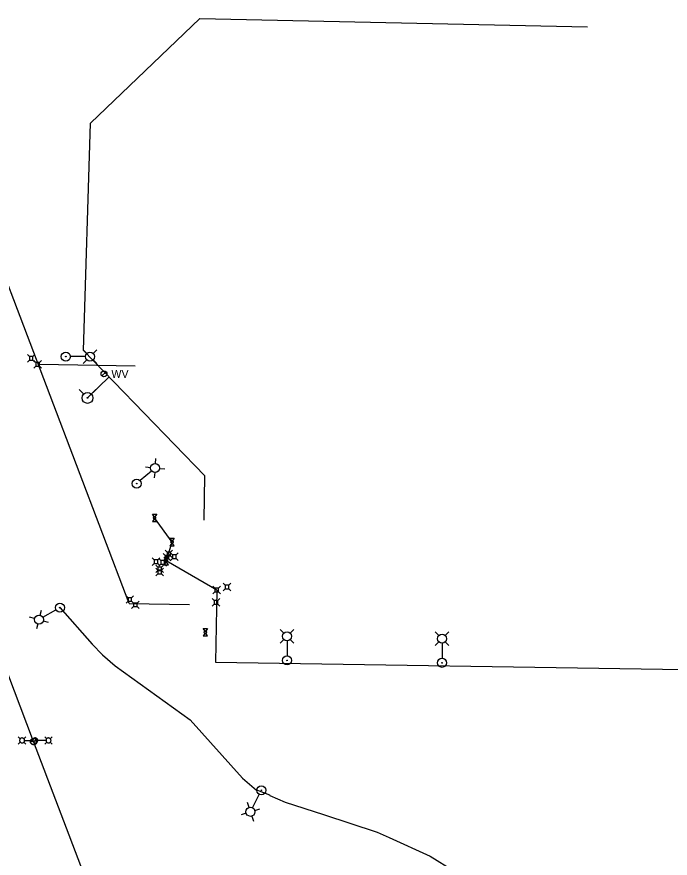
# Model space of a CAD drawing. Extents: x 596028 to 606371, y 330010 to 403088.
# Drawn here: x 603685 to 604257, y 350437 to 351173 of the extents above; entities that cross this region are included whole.
import ezdxf

# ---------------------------------------------------------------- set-up
doc = ezdxf.new("R2010")
doc.units = 0
for name, color, linetype in [('E_LTG', 7, 'Continuous'), ('E_LTG_CID', 7, 'Continuous'), ('E_UTL_E', 7, 'Continuous'), ('E_UTL_E_Bold', 7, 'Continuous'), ('E_UTL_E_UG', 7, 'Continuous'), ('E_UTL_T', 7, 'Continuous'), ('E_UTL_T_UG', 7, 'Continuous'), ('E_UTL_TV', 7, 'Continuous'), ('E_UTL_W', 7, 'Continuous'), ('E_UTL_W_UG', 7, 'Continuous'), ('E_UTL_WHydrant', 7, 'Continuous')]:
    doc.layers.add(name, color=color, linetype=linetype)

# ---------------------------------------------------------------- blocks, each defined once
blk = doc.blocks.new('_U272')
at = {"layer": 'E_LTG'}
blk.add_lwpolyline([(0.001, -0.171), (0.001, 0.172)], dxfattribs=at)
blk.add_circle((0.001, 0), 0.171, dxfattribs=at)
blk.add_arc((0.001, 0), 0.171, 90, 270, dxfattribs=at)
blk.add_text('L', height=0.108, dxfattribs=at).set_placement((0.066, -0.042))

msp = doc.modelspace()

# ---------------------------------------------------------------- linework, layer by layer
at = {"layer": 'E_LTG'}
for points in [[(603745.82, 350878.83), (603742.59, 350882.05)], [(603751.36, 350878.83), (603754.59, 350882.05)], [(603744.57, 350876.05), (603731.52, 350876.05)], [(603745.82, 350873.29), (603742.59, 350870.05)], [(603751.36, 350873.29), (603754.59, 350870.05)], [(603806.02, 350782.51), (603806.41, 350787.06)], [(603802.61, 350776.01), (603792.63, 350767.6)], [(603801.79, 350778.94), (603797.23, 350779.32)], [(603805.36, 350774.7), (603804.97, 350770.15)], [(603809.59, 350778.27), (603814.14, 350777.88)], [(603705.02, 350649.81), (603706.22, 350654.22)], [(603707.48, 350648.03), (603718.82, 350654.5)], [(603700.21, 350647.06), (603695.8, 350648.27)], [(603702.95, 350642.25), (603701.75, 350637.85)], [(603707.77, 350645), (603712.17, 350643.8)], [(603918.43, 350634.22), (603915.21, 350637.45)], [(603923.97, 350634.21), (603927.21, 350637.44)], [(604054.18, 350632.11), (604050.95, 350635.34)], [(604059.72, 350632.1), (604062.95, 350635.33)], [(603918.42, 350628.68), (603915.19, 350625.45)], [(603921.2, 350627.42), (603921.18, 350614.37)], [(603923.96, 350628.67), (603927.19, 350625.43)], [(604054.17, 350626.57), (604050.94, 350623.34)], [(604059.71, 350626.56), (604062.94, 350623.33)], [(604056.94, 350625.31), (604056.93, 350612.26)], [(603687.67, 350541.85), (603685.89, 350543.63)], [(603687.67, 350538.81), (603685.89, 350537.03)], [(603691.37, 350540.33), (603691.33, 350540.74), (603691.21, 350541.14), (603691.03, 350541.51), (603690.77, 350541.83), (603690.46, 350542.1), (603690.1, 350542.31), (603689.71, 350542.45), (603689.3, 350542.5), (603688.89, 350542.48), (603688.48, 350542.39), (603688.11, 350542.22), (603687.77, 350541.98), (603687.48, 350541.68), (603687.26, 350541.33), (603687.11, 350540.94), (603687.03, 350540.54), (603687.03, 350540.12), (603687.11, 350539.72), (603687.26, 350539.33), (603687.48, 350538.99), (603687.77, 350538.69), (603688.11, 350538.45), (603688.48, 350538.28), (603688.89, 350538.18), (603689.3, 350538.16), (603689.71, 350538.22), (603690.1, 350538.35), (603690.46, 350538.56), (603690.77, 350538.83), (603691.03, 350539.16), (603691.21, 350539.52), (603691.33, 350539.92), (603691.37, 350540.33)], [(603690.72, 350541.85), (603692.49, 350543.63)], [(603690.72, 350538.81), (603692.49, 350537.03)], [(603691.41, 350540.33), (603698.59, 350540.33)], [(603702.94, 350540.33), (603702.9, 350540.74), (603702.78, 350541.14), (603702.59, 350541.51), (603702.34, 350541.83), (603702.02, 350542.1), (603701.66, 350542.31), (603701.27, 350542.45), (603700.86, 350542.5), (603700.45, 350542.48), (603700.05, 350542.39), (603699.67, 350542.21), (603699.34, 350541.98), (603699.05, 350541.68), (603698.83, 350541.33), (603698.67, 350540.94), (603698.59, 350540.54), (603698.59, 350540.12), (603698.67, 350539.72), (603698.83, 350539.33), (603699.05, 350538.99), (603699.34, 350538.69), (603699.67, 350538.45), (603700.05, 350538.28), (603700.45, 350538.18), (603700.86, 350538.16), (603701.27, 350538.22), (603701.66, 350538.35), (603702.02, 350538.56), (603702.34, 350538.83), (603702.59, 350539.15), (603702.78, 350539.52), (603702.9, 350539.92), (603702.94, 350540.33)], [(603700.93, 350540.33), (603700.92, 350540.36), (603700.92, 350540.39), (603700.9, 350540.42), (603700.88, 350540.45), (603700.86, 350540.47), (603700.83, 350540.48), (603700.8, 350540.49), (603700.77, 350540.5), (603700.74, 350540.5), (603700.71, 350540.49), (603700.68, 350540.48), (603700.65, 350540.46), (603700.63, 350540.43), (603700.61, 350540.41), (603700.6, 350540.38), (603700.59, 350540.35), (603700.59, 350540.32), (603700.6, 350540.28), (603700.61, 350540.25), (603700.63, 350540.23), (603700.65, 350540.21), (603700.68, 350540.19), (603700.71, 350540.17), (603700.74, 350540.17), (603700.77, 350540.16), (603700.8, 350540.17), (603700.83, 350540.18), (603700.86, 350540.2), (603700.88, 350540.22), (603700.9, 350540.24), (603700.92, 350540.27), (603700.92, 350540.3), (603700.93, 350540.33)], [(603710.15, 350540.33), (603702.97, 350540.33)], [(603710.84, 350541.86), (603709.06, 350543.63)], [(603710.84, 350538.81), (603709.06, 350537.03)], [(603714.54, 350540.33), (603714.5, 350540.74), (603714.38, 350541.14), (603714.19, 350541.51), (603713.94, 350541.83), (603713.63, 350542.1), (603713.27, 350542.31), (603712.88, 350542.45), (603712.47, 350542.5), (603712.05, 350542.48), (603711.65, 350542.39), (603711.28, 350542.21), (603710.94, 350541.98), (603710.65, 350541.68), (603710.43, 350541.33), (603710.28, 350540.94), (603710.2, 350540.54), (603710.2, 350540.12), (603710.28, 350539.72), (603710.43, 350539.33), (603710.65, 350538.99), (603710.94, 350538.69), (603711.28, 350538.45), (603711.65, 350538.28), (603712.05, 350538.18), (603712.47, 350538.16), (603712.88, 350538.22), (603713.27, 350538.35), (603713.63, 350538.56), (603713.94, 350538.83), (603714.19, 350539.15), (603714.38, 350539.52), (603714.5, 350539.92), (603714.54, 350540.33)], [(603713.89, 350541.86), (603715.66, 350543.63)], [(603713.89, 350538.81), (603715.66, 350537.03)], [(603890.99, 350481.5), (603896.9, 350493.14)], [(603887.96, 350481.63), (603886.54, 350485.98)], [(603892.9, 350479.12), (603897.24, 350480.55)], [(603885.45, 350476.69), (603881.1, 350475.28)], [(603890.39, 350474.18), (603891.8, 350469.84)]]:
    msp.add_lwpolyline(points, dxfattribs=at)
for centre, radius in [((603727.49, 350876.05), 3.96), ((603748.59, 350876.05), 3.96), ((603727.49, 350876.05), 0.303), ((603805.69, 350778.6), 3.96), ((603789.56, 350765), 3.96), ((603789.56, 350765), 0.303), ((603722.31, 350656.49), 3.96), ((603722.31, 350656.49), 0.303), ((603703.99, 350646.04), 3.96), ((603921.2, 350631.44), 3.96), ((604056.95, 350629.33), 3.96), ((603921.18, 350610.34), 3.96), ((604056.93, 350608.24), 3.96), ((603921.18, 350610.34), 0.303), ((604056.93, 350608.24), 0.303), ((603898.72, 350496.72), 3.96), ((603898.72, 350496.72), 0.303), ((603889.17, 350477.91), 3.96)]:
    msp.add_circle(centre, radius, dxfattribs=at)
at = {"layer": 'E_LTG_CID'}
for points in [[(604318.05, 348339.7), (604287.36, 348606.91), (604242.16, 348872.6), (604188.57, 349120.13), (604125.01, 349362.84), (604050.82, 349602.08), (604014.23, 349708.06), (603966.43, 349837.54), (603869.82, 350091.09), (603838.85, 350172.22), (603784.41, 350315.72), (603699.29, 350539.43), (603613.87, 350764.2), (603510.34, 351036.54), (603442.84, 351213.06), (603357.76, 351436.96)], [(603722.32, 350656.5), (603750.61, 350624.59), (603759.58, 350615.18), (603770.81, 350605.51), (603836.23, 350558.44), (603882.05, 350507.31), (603894.36, 350496.94), (603895.26, 350496.91), (603898.21, 350495.8), (603905.78, 350492.87), (603906.04, 350492.23), (603919.48, 350486.49), (603953.12, 350475.44), (603999.97, 350460.02), (604010.5, 350455.5), (604046.57, 350439), (604067.24, 350426.17)], [(603699.29, 350539.43), (603700.76, 350540.33)]]:
    msp.add_lwpolyline(points, dxfattribs=at)
at = {"layer": 'E_UTL_E'}
for points in [[(603814.51, 350702.19), (603812.75, 350703.94)], [(603816.14, 350704.93), (603814.39, 350706.68)], [(603816.14, 350701.83), (603814.39, 350700.08)], [(603817.6, 350702.19), (603814.51, 350702.19)], [(603814.51, 350702.19), (603814.51, 350699.09)], [(603819.24, 350704.93), (603816.14, 350704.93)], [(603816.14, 350704.93), (603816.14, 350701.83)], [(603816.14, 350701.83), (603819.24, 350701.83)], [(603817.6, 350702.19), (603819.35, 350703.94)], [(603817.6, 350699.09), (603817.6, 350702.19)], [(603819.24, 350704.93), (603820.99, 350706.68)], [(603819.24, 350701.83), (603819.24, 350704.93)], [(603819.24, 350701.83), (603820.99, 350700.08)], [(603821.03, 350702.59), (603819.27, 350704.35)], [(603824.12, 350702.59), (603821.03, 350702.59)], [(603821.03, 350702.59), (603821.03, 350699.5)], [(603824.12, 350702.59), (603825.87, 350704.35)], [(603824.12, 350699.5), (603824.12, 350702.59)], [(603808.06, 350692.04), (603806.31, 350693.79)], [(603810.76, 350697.74), (603809.01, 350699.49)], [(603810.76, 350694.65), (603809.01, 350692.89)], [(603813.86, 350697.74), (603810.76, 350697.74)], [(603810.76, 350697.74), (603810.76, 350694.65)], [(603810.76, 350694.65), (603813.86, 350694.65)], [(603811.16, 350692.04), (603812.91, 350693.79)], [(603814.51, 350699.09), (603812.75, 350697.34)], [(603813.86, 350697.74), (603815.61, 350699.49)], [(603813.86, 350694.65), (603813.86, 350697.74)], [(603813.86, 350694.65), (603815.61, 350692.89)], [(603814.51, 350699.09), (603817.6, 350699.09)], [(603817.6, 350699.09), (603819.35, 350697.34)], [(603821.03, 350699.5), (603819.27, 350697.75)], [(603821.03, 350699.5), (603824.12, 350699.5)], [(603824.12, 350699.5), (603825.87, 350697.75)], [(603808.06, 350688.94), (603806.31, 350687.19)], [(603808.1, 350689.16), (603806.35, 350690.91)], [(603808.1, 350686.06), (603806.35, 350684.31)], [(603811.16, 350692.04), (603808.06, 350692.04)], [(603808.06, 350692.04), (603808.06, 350688.94)], [(603808.06, 350688.94), (603811.16, 350688.94)], [(603811.2, 350689.16), (603808.1, 350689.16)], [(603808.1, 350689.16), (603808.1, 350686.06)], [(603808.1, 350686.06), (603811.2, 350686.06)], [(603811.16, 350688.94), (603811.16, 350692.04)], [(603811.16, 350688.94), (603812.91, 350687.19)], [(603811.2, 350689.16), (603812.95, 350690.91)], [(603811.2, 350686.06), (603811.2, 350689.16)], [(603811.2, 350686.06), (603812.95, 350684.31)], [(603857.94, 350673.41), (603856.18, 350675.16)], [(603861.03, 350673.41), (603857.94, 350673.41)], [(603857.94, 350673.41), (603857.94, 350670.32)], [(603861.03, 350673.41), (603862.78, 350675.16)], [(603861.03, 350670.32), (603861.03, 350673.41)], [(603857.43, 350662.77), (603855.68, 350664.53)], [(603857.94, 350670.32), (603856.18, 350668.56)], [(603857.94, 350670.32), (603861.03, 350670.32)], [(603860.52, 350662.77), (603862.28, 350664.53)], [(603861.03, 350670.32), (603862.78, 350668.56)], [(603857.43, 350659.68), (603855.68, 350657.93)], [(603860.52, 350662.77), (603857.43, 350662.77)], [(603857.43, 350662.77), (603857.43, 350659.68)], [(603857.43, 350659.68), (603860.52, 350659.68)], [(603860.52, 350659.68), (603860.52, 350662.77)], [(603860.52, 350659.68), (603862.28, 350657.93)]]:
    msp.add_lwpolyline(points, dxfattribs=at)
at = {"layer": 'E_UTL_E_Bold'}
for points in [[(603803.29, 350738.38), (603807.1, 350738.38)], [(603805.19, 350735.72), (603803.29, 350738.38)], [(603807.1, 350738.38), (603805.19, 350735.72)], [(603805.19, 350734.45), (603803.29, 350731.78)], [(603803.29, 350731.78), (603807.1, 350731.78)], [(603806.46, 350735.08), (603806.44, 350735.2), (603806.37, 350735.32), (603806.26, 350735.42), (603806.11, 350735.52), (603805.93, 350735.6), (603805.72, 350735.66), (603805.49, 350735.7), (603805.25, 350735.72), (603805.01, 350735.71), (603804.78, 350735.68), (603804.56, 350735.63), (603804.36, 350735.56), (603804.19, 350735.47), (603804.06, 350735.37), (603803.97, 350735.26), (603803.93, 350735.14), (603803.93, 350735.02), (603803.97, 350734.9), (603804.06, 350734.79), (603804.19, 350734.69), (603804.36, 350734.6), (603804.56, 350734.53), (603804.78, 350734.48), (603805.01, 350734.45), (603805.25, 350734.45), (603805.49, 350734.46), (603805.72, 350734.5), (603805.93, 350734.56), (603806.11, 350734.64), (603806.26, 350734.74), (603806.37, 350734.84), (603806.44, 350734.96), (603806.46, 350735.08)], [(603807.1, 350731.78), (603805.19, 350734.45)], [(603818.62, 350717.22), (603822.43, 350717.22)], [(603820.52, 350714.55), (603818.62, 350717.22)], [(603822.43, 350717.22), (603820.52, 350714.55)], [(603820.52, 350713.28), (603818.62, 350710.62)], [(603818.62, 350710.62), (603822.43, 350710.62)], [(603821.79, 350713.92), (603821.77, 350714.04), (603821.7, 350714.15), (603821.59, 350714.26), (603821.44, 350714.35), (603821.26, 350714.43), (603821.05, 350714.49), (603820.82, 350714.53), (603820.58, 350714.55), (603820.34, 350714.54), (603820.11, 350714.52), (603819.89, 350714.47), (603819.69, 350714.39), (603819.52, 350714.31), (603819.39, 350714.21), (603819.3, 350714.09), (603819.26, 350713.98), (603819.26, 350713.85), (603819.3, 350713.74), (603819.39, 350713.62), (603819.52, 350713.52), (603819.69, 350713.44), (603819.89, 350713.36), (603820.11, 350713.31), (603820.34, 350713.29), (603820.58, 350713.28), (603820.82, 350713.3), (603821.05, 350713.34), (603821.26, 350713.4), (603821.44, 350713.48), (603821.59, 350713.57), (603821.7, 350713.68), (603821.77, 350713.79), (603821.79, 350713.92)], [(603822.43, 350710.62), (603820.52, 350713.28)], [(603813.53, 350700.67), (603817.34, 350700.67)], [(603815.44, 350698.01), (603813.53, 350700.67)], [(603817.34, 350700.67), (603815.44, 350698.01)], [(603815.44, 350696.74), (603813.53, 350694.07)], [(603813.53, 350694.07), (603817.34, 350694.07)], [(603816.71, 350697.37), (603816.68, 350697.49), (603816.62, 350697.61), (603816.51, 350697.72), (603816.36, 350697.81), (603816.17, 350697.89), (603815.96, 350697.95), (603815.74, 350697.99), (603815.5, 350698.01), (603815.26, 350698), (603815.02, 350697.97), (603814.8, 350697.92), (603814.61, 350697.85), (603814.44, 350697.76), (603814.31, 350697.66), (603814.22, 350697.55), (603814.17, 350697.43), (603814.17, 350697.31), (603814.22, 350697.19), (603814.31, 350697.08), (603814.44, 350696.98), (603814.61, 350696.89), (603814.8, 350696.82), (603815.02, 350696.77), (603815.26, 350696.74), (603815.5, 350696.74), (603815.74, 350696.75), (603815.96, 350696.79), (603816.17, 350696.85), (603816.36, 350696.93), (603816.51, 350697.03), (603816.62, 350697.14), (603816.68, 350697.25), (603816.71, 350697.37)], [(603817.34, 350694.07), (603815.44, 350696.74)], [(603847.75, 350638.3), (603851.56, 350638.3)], [(603849.65, 350635.63), (603847.75, 350638.3)], [(603849.65, 350634.36), (603847.75, 350631.7)], [(603850.92, 350635), (603850.9, 350635.12), (603850.83, 350635.23), (603850.72, 350635.34), (603850.57, 350635.43), (603850.39, 350635.51), (603850.18, 350635.57), (603849.95, 350635.61), (603849.71, 350635.63), (603849.47, 350635.62), (603849.24, 350635.6), (603849.02, 350635.55), (603848.82, 350635.48), (603848.65, 350635.39), (603848.52, 350635.29), (603848.43, 350635.17), (603848.39, 350635.06), (603848.39, 350634.94), (603848.43, 350634.82), (603848.52, 350634.7), (603848.65, 350634.6), (603848.82, 350634.52), (603849.02, 350634.45), (603849.24, 350634.4), (603849.47, 350634.37), (603849.71, 350634.36), (603849.95, 350634.38), (603850.18, 350634.42), (603850.39, 350634.48), (603850.57, 350634.56), (603850.72, 350634.65), (603850.83, 350634.76), (603850.9, 350634.88), (603850.92, 350635)], [(603851.56, 350638.3), (603849.65, 350635.63)], [(603851.56, 350631.7), (603849.65, 350634.36)], [(603847.75, 350631.7), (603851.56, 350631.7)]]:
    msp.add_lwpolyline(points, dxfattribs=at)
at = {"layer": 'E_UTL_E_UG'}
for points in [[(603859.63, 350671.8), (603815.44, 350697.37), (603820.52, 350713.92), (603805.19, 350735.08)], [(603859.63, 350671.8), (603858.62, 350608.91), (604268.72, 350602.32)]]:
    msp.add_lwpolyline(points, dxfattribs=at)
at = {"layer": 'E_UTL_T'}
for points in [[(603695.56, 350876.08), (603693.81, 350877.84)], [(603698.66, 350876.08), (603700.41, 350877.84)], [(603695.56, 350872.99), (603693.81, 350871.24)], [(603698.66, 350876.08), (603695.56, 350876.08)], [(603695.56, 350876.08), (603695.56, 350872.99)], [(603695.56, 350872.99), (603698.66, 350872.99)], [(603698.66, 350872.99), (603698.66, 350876.08)], [(603698.66, 350872.99), (603700.41, 350871.24)], [(603701.36, 350870.94), (603699.6, 350872.7)], [(603704.45, 350870.94), (603701.36, 350870.94)], [(603701.36, 350870.94), (603701.36, 350867.85)], [(603704.45, 350870.94), (603706.2, 350872.7)], [(603704.45, 350867.85), (603704.45, 350870.94)], [(603701.36, 350867.85), (603699.6, 350866.1)], [(603701.36, 350867.85), (603704.45, 350867.85)], [(603704.45, 350867.85), (603706.2, 350866.1)], [(603781.94, 350665.22), (603780.19, 350666.97)], [(603785.04, 350665.22), (603781.94, 350665.22)], [(603781.94, 350665.22), (603781.94, 350662.12)], [(603785.04, 350665.22), (603786.79, 350666.97)], [(603785.04, 350662.12), (603785.04, 350665.22)], [(603781.94, 350662.12), (603780.19, 350660.37)], [(603781.94, 350662.12), (603785.04, 350662.12)], [(603785.04, 350662.12), (603786.79, 350660.37)], [(603786.88, 350660.48), (603785.13, 350662.23)], [(603786.88, 350657.38), (603785.13, 350655.63)], [(603789.98, 350660.48), (603786.88, 350660.48)], [(603786.88, 350660.48), (603786.88, 350657.38)], [(603786.88, 350657.38), (603789.98, 350657.38)], [(603789.98, 350660.48), (603791.73, 350662.23)], [(603789.98, 350657.38), (603789.98, 350660.48)], [(603789.98, 350657.38), (603791.73, 350655.63)]]:
    msp.add_lwpolyline(points, dxfattribs=at)
at = {"layer": 'E_UTL_T_UG'}
for p, q in [((603783.02, 350660.08), (603567.46, 351225.92)), ((603704.45, 350869.4), (603788.1, 350868.09)), ((603783.02, 350660.08), (603835.68, 350659.25))]:
    msp.add_line(p, q, dxfattribs=at)
at = {"layer": 'E_UTL_TV'}
for points in [[(603804.84, 350698.26), (603803.09, 350700.01)], [(603807.94, 350698.26), (603809.69, 350700.01)], [(603804.84, 350695.17), (603803.09, 350693.41)], [(603807.94, 350698.26), (603804.84, 350698.26)], [(603804.84, 350698.26), (603804.84, 350695.17)], [(603804.84, 350695.17), (603807.94, 350695.17)], [(603807.94, 350695.17), (603807.94, 350698.26)], [(603807.94, 350695.17), (603809.69, 350693.41)], [(603867.08, 350676.07), (603865.32, 350677.82)], [(603867.08, 350672.97), (603865.32, 350671.22)], [(603870.17, 350676.07), (603867.08, 350676.07)], [(603867.08, 350676.07), (603867.08, 350672.97)], [(603867.08, 350672.97), (603870.17, 350672.97)], [(603870.17, 350676.07), (603871.92, 350677.82)], [(603870.17, 350672.97), (603870.17, 350676.07)], [(603870.17, 350672.97), (603871.92, 350671.22)]]:
    msp.add_lwpolyline(points, dxfattribs=at)
at = {"layer": 'E_UTL_W'}
msp.add_lwpolyline([(603759.08, 350859.13), (603762.75, 350862.8)], dxfattribs=at)
msp.add_circle((603760.91, 350860.96), 2.59, dxfattribs=at)
at = {"layer": 'E_UTL_W_UG'}
msp.add_line((603765.38, 350858.28), (603746.48, 350839.96), dxfattribs=at)
msp.add_lwpolyline([(603848.58, 350733.11), (603849.18, 350771.81), (603743.07, 350881.3), (603749.01, 351080.21), (603844.81, 351171.86), (604184.2, 351164.46)], dxfattribs=at)
at = {"layer": 'E_UTL_WHydrant'}
for points in [[(603743.15, 350843.3), (603739.25, 350847.19)], [(603749.82, 350843.3), (603753.71, 350847.19)]]:
    msp.add_lwpolyline(points, dxfattribs=at)
for radius in [4.77, 0.365]:
    msp.add_circle((603746.48, 350839.96), radius, dxfattribs=at)

# ---------------------------------------------------------------- block references
at = {"layer": 'E_LTG_CID', "xscale": 16.404166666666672, "yscale": 16.404166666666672, "rotation": 97.82095686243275}
msp.add_blockref('_U272', (603699.3, 350539.42), dxfattribs=at)

# ---------------------------------------------------------------- texts
at = {"layer": 'E_UTL_W'}
msp.add_text('WV', height=7, dxfattribs=at).set_placement((603767.39, 350857.46))

doc.saveas('drawing.dxf')
